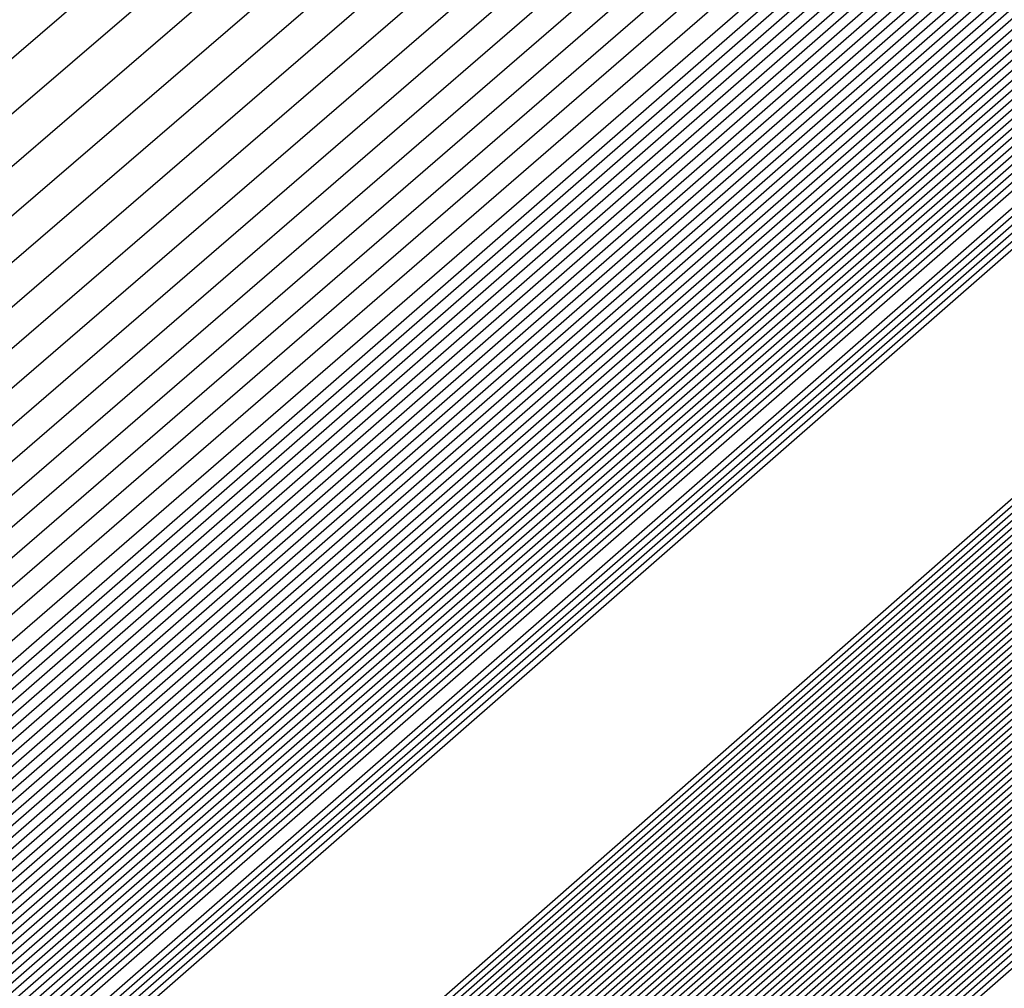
# Model space of a CAD drawing. Extents: x 3249832 to 3255657, y 13789405 to 13793316.
# Tile 894 of 1056: x 3253210.727 to 3253210.859, y 13791259.608 to 13791259.738. Entities that reach past the tile are written whole.
import ezdxf

# ---------------------------------------------------------------- set-up
doc = ezdxf.new("R2010")
doc.units = 0
doc.header["$LTSCALE"] = 100
doc.header["$MEASUREMENT"] = 0
for name, color, linetype in [('GRATIO_03231_CON', 1, 'CONTINUOUS'), ('GRATIO_0323_ICON', 1, 'CONTINUOUS'), ('TARGETS_EAST', 7, 'CONTINUOUS')]:
    doc.layers.add(name, color=color, linetype=linetype)

# ---------------------------------------------------------------- blocks, each defined once
blk = doc.blocks.new('Gratio_032316_contours')
at = {"layer": 'GRATIO_03231_CON', "color": 1, "linetype": 'Continuous', "flags": 128}
for points in [[(3253179.55027, 13791232.39503), (3253186.87441, 13791238.77001), (3253201.4775, 13791251.51898), (3253219.20823, 13791267.00714), (3253234.45763, 13791280.32933), (3253243.00028, 13791287.79153), (3253246.14511, 13791290.5444), (3253246.5846, 13791290.94974), (3253247.02187, 13791291.379), (3253250.20254, 13791294.24212), (3253258.88285, 13791301.95866), (3253274.44262, 13791315.73867), (3253292.7559, 13791331.95413), (3253308.32028, 13791345.76753)], [(3253180.16544, 13791232.93802), (3253187.28488, 13791239.13155), (3253201.72516, 13791251.73678), (3253219.33902, 13791267.12228), (3253234.51314, 13791280.37862), (3253243.01644, 13791287.80647), (3253246.14668, 13791290.54676), (3253246.58389, 13791290.95054), (3253247.01645, 13791291.37639), (3253250.16633, 13791294.21318), (3253258.7639, 13791301.85732), (3253274.17605, 13791315.50724), (3253292.31584, 13791331.56933), (3253307.73285, 13791345.25198)], [(3253180.78061, 13791233.481), (3253187.69534, 13791239.49309), (3253201.97282, 13791251.95458), (3253219.46981, 13791267.23741), (3253234.56866, 13791280.42791), (3253243.03259, 13791287.8214), (3253246.14825, 13791290.54912), (3253246.58317, 13791290.95133), (3253247.01103, 13791291.37378), (3253250.13013, 13791294.18424), (3253258.64495, 13791301.75599), (3253273.90947, 13791315.27582), (3253291.87577, 13791331.18453), (3253307.14542, 13791344.73643)], [(3253181.39578, 13791234.02399), (3253188.1058, 13791239.85463), (3253202.22048, 13791252.17237), (3253219.6006, 13791267.35254), (3253234.62418, 13791280.4772), (3253243.04874, 13791287.83633), (3253246.14982, 13791290.55149), (3253246.58246, 13791290.95213), (3253247.00561, 13791291.37117), (3253250.09393, 13791294.15529), (3253258.526, 13791301.65465), (3253273.6429, 13791315.0444), (3253291.4357, 13791330.79973), (3253306.55799, 13791344.22088)], [(3253182.62612, 13791235.10996), (3253188.92672, 13791240.5777), (3253202.71581, 13791252.60797), (3253219.86218, 13791267.58281), (3253234.73522, 13791280.57579), (3253243.08105, 13791287.8662), (3253246.15297, 13791290.55621), (3253246.58103, 13791290.95372), (3253246.99477, 13791291.36594), (3253250.02153, 13791294.09741), (3253258.2881, 13791301.45198), (3253273.10975, 13791314.58156), (3253290.55557, 13791330.03014), (3253305.38313, 13791343.18978)], [(3253183.24129, 13791235.65295), (3253189.33718, 13791240.93924), (3253202.96347, 13791252.82577), (3253219.99297, 13791267.69794), (3253234.79073, 13791280.62508), (3253243.0972, 13791287.88113), (3253246.15454, 13791290.55858), (3253246.58032, 13791290.95452), (3253246.98935, 13791291.36333), (3253249.98532, 13791294.06847), (3253258.16915, 13791301.35065), (3253272.84317, 13791314.35013), (3253290.11551, 13791329.64534), (3253304.7957, 13791342.67423)], [(3253189.74764, 13791241.30078), (3253203.21113, 13791253.04357), (3253220.12376, 13791267.81308), (3253234.84625, 13791280.67437), (3253243.11336, 13791287.89607), (3253246.15611, 13791290.56094), (3253246.57961, 13791290.95531), (3253246.98393, 13791291.36072), (3253249.94912, 13791294.03953), (3253258.05019, 13791301.24931), (3253272.5766, 13791314.11871), (3253289.67544, 13791329.26055), (3253304.20827, 13791342.15868)], [(3253190.1581, 13791241.66232), (3253203.45879, 13791253.26136), (3253220.25455, 13791267.92821), (3253234.90177, 13791280.72366), (3253243.12951, 13791287.911), (3253246.15768, 13791290.5633), (3253246.57889, 13791290.95611), (3253246.97851, 13791291.35811), (3253249.91292, 13791294.01058), (3253257.93124, 13791301.14798), (3253272.31002, 13791313.88729), (3253289.23538, 13791328.87575), (3253303.62084, 13791341.64313)], [(3253190.97902, 13791242.38539), (3253203.95411, 13791253.69696), (3253220.51613, 13791268.15847), (3253235.01281, 13791280.82224), (3253243.16182, 13791287.94087), (3253246.16082, 13791290.56803), (3253246.57747, 13791290.9577), (3253246.96767, 13791291.35288), (3253249.84051, 13791293.9527), (3253257.69334, 13791300.94531), (3253271.77687, 13791313.42445), (3253288.35525, 13791328.10615), (3253302.44598, 13791340.61203)], [(3253191.38948, 13791242.74693), (3253204.20177, 13791253.91476), (3253220.64692, 13791268.27361), (3253235.06832, 13791280.87154), (3253243.17797, 13791287.9558), (3253246.1624, 13791290.57039), (3253246.57675, 13791290.9585), (3253246.96225, 13791291.35027), (3253249.80431, 13791293.92376), (3253257.57439, 13791300.84397), (3253271.51029, 13791313.19303), (3253287.91518, 13791327.72135), (3253301.85855, 13791340.09648)], [(3253191.79994, 13791243.10847), (3253204.44943, 13791254.13256), (3253220.77772, 13791268.38874), (3253235.12384, 13791280.92083), (3253243.19412, 13791287.97073), (3253246.16397, 13791290.57276), (3253246.57604, 13791290.95929), (3253246.95683, 13791291.34766), (3253249.76811, 13791293.89481), (3253257.45544, 13791300.74264), (3253271.24372, 13791312.9616), (3253287.47511, 13791327.33655), (3253301.27112, 13791339.58093)], [(3253192.2104, 13791243.47001), (3253204.69709, 13791254.35035), (3253220.90851, 13791268.50387), (3253235.17936, 13791280.97012), (3253243.21028, 13791287.98567), (3253246.16554, 13791290.57512), (3253246.57533, 13791290.96009), (3253246.95142, 13791291.34505), (3253249.73191, 13791293.86587), (3253257.33649, 13791300.6413), (3253270.97714, 13791312.73018), (3253287.03505, 13791326.95176), (3253300.68369, 13791339.06538)], [(3253193.03132, 13791244.19308), (3253205.19242, 13791254.78595), (3253221.17009, 13791268.73414), (3253235.29039, 13791281.0687), (3253243.24258, 13791288.01553), (3253246.16868, 13791290.57985), (3253246.5739, 13791290.96168), (3253246.94058, 13791291.33982), (3253249.6595, 13791293.80799), (3253257.09858, 13791300.43863), (3253270.44399, 13791312.26734), (3253286.15492, 13791326.18216), (3253299.50883, 13791338.03428)], [(3253193.44178, 13791244.55462), (3253205.44008, 13791255.00375), (3253221.30088, 13791268.84927), (3253235.34591, 13791281.11799), (3253243.25874, 13791288.03047), (3253246.17025, 13791290.58221), (3253246.57319, 13791290.96248), (3253246.93516, 13791291.33721), (3253249.6233, 13791293.77904), (3253256.97963, 13791300.3373), (3253270.17741, 13791312.03592), (3253285.71485, 13791325.79737), (3253298.92139, 13791337.51873)], [(3253193.85224, 13791244.91616), (3253205.68774, 13791255.22155), (3253221.43167, 13791268.9644), (3253235.40143, 13791281.16728), (3253243.27489, 13791288.0454), (3253246.17182, 13791290.58457), (3253246.57247, 13791290.96327), (3253246.92974, 13791291.3346), (3253249.5871, 13791293.7501), (3253256.86068, 13791300.23596), (3253269.91084, 13791311.8045), (3253285.27479, 13791325.41257), (3253298.33396, 13791337.00318)], [(3253194.2627, 13791245.2777), (3253205.9354, 13791255.43934), (3253221.56246, 13791269.07954), (3253235.45695, 13791281.21658), (3253243.29104, 13791288.06033), (3253246.17339, 13791290.58694), (3253246.57176, 13791290.96407), (3253246.92432, 13791291.33198), (3253249.55089, 13791293.72116), (3253256.74173, 13791300.13463), (3253269.64426, 13791311.57307), (3253284.83472, 13791325.02777), (3253297.74653, 13791336.48763)], [(3253195.08362, 13791246.00077), (3253206.43072, 13791255.87494), (3253221.82404, 13791269.3098), (3253235.56798, 13791281.31516), (3253243.32335, 13791288.0902), (3253246.17654, 13791290.59166), (3253246.57033, 13791290.96566), (3253246.91348, 13791291.32676), (3253249.47849, 13791293.66327), (3253256.50383, 13791299.93196), (3253269.11111, 13791311.11023), (3253283.95459, 13791324.25817), (3253296.57167, 13791335.45653)], [(3253195.49408, 13791246.36231), (3253206.67838, 13791256.09274), (3253221.95483, 13791269.42494), (3253235.6235, 13791281.36445), (3253243.3395, 13791288.10513), (3253246.17811, 13791290.59402), (3253246.56962, 13791290.96646), (3253246.90806, 13791291.32415), (3253249.44229, 13791293.63433), (3253256.38488, 13791299.83062), (3253268.84454, 13791310.87881), (3253283.51452, 13791323.87338), (3253295.98424, 13791334.94098)], [(3253195.90454, 13791246.72385), (3253206.92604, 13791256.31054), (3253222.08562, 13791269.54007), (3253235.67902, 13791281.41374), (3253243.35566, 13791288.12007), (3253246.17968, 13791290.59639), (3253246.56891, 13791290.96725), (3253246.90264, 13791291.32154), (3253249.40609, 13791293.60539), (3253256.26593, 13791299.72929), (3253268.57796, 13791310.64739), (3253283.07446, 13791323.48858), (3253295.39681, 13791334.42543)], [(3253196.31501, 13791247.08539), (3253207.1737, 13791256.52833), (3253222.21641, 13791269.6552), (3253235.73454, 13791281.46303), (3253243.37181, 13791288.135), (3253246.18125, 13791290.59875), (3253246.56819, 13791290.96805), (3253246.89722, 13791291.31892), (3253249.36988, 13791293.57645), (3253256.14697, 13791299.62795), (3253268.31138, 13791310.41597), (3253282.63439, 13791323.10378), (3253294.80938, 13791333.90988)], [(3253197.13593, 13791247.80846), (3253207.66903, 13791256.96393), (3253222.47799, 13791269.88547), (3253235.84557, 13791281.56162), (3253243.40412, 13791288.16487), (3253246.18439, 13791290.60348), (3253246.56677, 13791290.96964), (3253246.88638, 13791291.3137), (3253249.29748, 13791293.51856), (3253255.90907, 13791299.42528), (3253267.77823, 13791309.95312), (3253281.75426, 13791322.33419), (3253293.63452, 13791332.87878)], [(3253197.54639, 13791248.17), (3253207.91669, 13791257.18173), (3253222.60878, 13791270.0006), (3253235.90109, 13791281.61091), (3253243.42027, 13791288.1798), (3253246.18596, 13791290.60584), (3253246.56605, 13791290.97044), (3253246.88096, 13791291.31109), (3253249.26128, 13791293.48962), (3253255.79012, 13791299.32395), (3253267.51166, 13791309.7217), (3253281.31419, 13791321.94939), (3253293.04709, 13791332.36323), (3253299.24948, 13791337.92415)], [(3253197.95685, 13791248.53154), (3253208.16435, 13791257.39953), (3253222.73957, 13791270.11573), (3253235.95661, 13791281.6602), (3253243.43643, 13791288.19473), (3253246.18754, 13791290.6082), (3253246.56534, 13791290.97123), (3253246.87554, 13791291.30847), (3253249.22507, 13791293.46068), (3253255.67117, 13791299.22261), (3253267.24508, 13791309.49028), (3253280.87413, 13791321.56459), (3253292.45966, 13791331.84768), (3253298.58416, 13791337.33876)], [(3253198.36731, 13791248.89308), (3253208.41201, 13791257.61732), (3253222.87037, 13791270.23087), (3253236.01213, 13791281.70949), (3253243.45258, 13791288.20967), (3253246.18911, 13791290.61057), (3253246.56463, 13791290.97203), (3253246.87012, 13791291.30586), (3253249.18887, 13791293.43173), (3253255.55222, 13791299.12128), (3253266.9785, 13791309.25886), (3253280.43407, 13791321.17979), (3253291.87223, 13791331.33213), (3253297.91884, 13791336.75338)], [(3253199.18823, 13791249.61615), (3253208.90733, 13791258.05292), (3253223.13195, 13791270.46113), (3253236.12316, 13791281.80807), (3253243.48489, 13791288.23953), (3253246.19225, 13791290.61529), (3253246.5632, 13791290.97362), (3253246.85928, 13791291.30064), (3253249.11647, 13791293.37385), (3253255.31432, 13791298.91861), (3253266.44535, 13791308.79601), (3253279.55394, 13791320.4102), (3253290.69737, 13791330.30103), (3253296.5882, 13791335.58261)], [(3253199.59869, 13791249.97769), (3253209.15499, 13791258.27072), (3253223.26274, 13791270.57626), (3253236.17868, 13791281.85736), (3253243.50104, 13791288.25447), (3253246.19382, 13791290.61766), (3253246.56249, 13791290.97442), (3253246.85386, 13791291.29803), (3253249.08026, 13791293.34491), (3253255.19536, 13791298.81727), (3253266.17878, 13791308.56459), (3253279.11387, 13791320.0254), (3253290.10994, 13791329.78548), (3253295.92288, 13791334.99723)], [(3253200.00915, 13791250.33923), (3253209.40265, 13791258.48852), (3253223.39353, 13791270.6914), (3253236.2342, 13791281.90666), (3253243.51719, 13791288.2694), (3253246.19539, 13791290.62002), (3253246.56177, 13791290.97521), (3253246.84844, 13791291.29541), (3253249.04406, 13791293.31596), (3253255.07641, 13791298.71594), (3253265.9122, 13791308.33317), (3253278.6738, 13791319.6406), (3253289.52251, 13791329.26993), (3253295.25756, 13791334.41184)], [(3253200.41961, 13791250.70077), (3253209.65031, 13791258.70631), (3253223.52432, 13791270.80653), (3253236.28972, 13791281.95595), (3253243.53335, 13791288.28434), (3253246.19696, 13791290.62238), (3253246.56106, 13791290.97601), (3253246.84302, 13791291.2928), (3253249.00786, 13791293.28702), (3253254.95746, 13791298.6146), (3253265.64563, 13791308.10175), (3253278.23374, 13791319.25581), (3253288.93508, 13791328.75438), (3253294.59224, 13791333.82646)], [(3253201.24053, 13791251.42384), (3253210.14563, 13791259.14191), (3253223.7859, 13791271.0368), (3253236.40075, 13791282.05453), (3253243.56565, 13791288.3142), (3253246.20011, 13791290.62711), (3253246.55963, 13791290.9776), (3253246.83219, 13791291.28758), (3253248.93546, 13791293.22914), (3253254.71956, 13791298.41193), (3253265.11248, 13791307.63891), (3253277.35361, 13791318.48621), (3253287.76022, 13791327.72328), (3253293.2616, 13791332.65569)], [(3253201.65099, 13791251.78538), (3253210.3933, 13791259.35971), (3253223.91669, 13791271.15193), (3253236.45627, 13791282.10382), (3253243.58181, 13791288.32914), (3253246.20168, 13791290.62947), (3253246.55892, 13791290.9784), (3253246.82677, 13791291.28496), (3253248.89925, 13791293.20019), (3253254.60061, 13791298.3106), (3253264.8459, 13791307.40749), (3253276.91354, 13791318.10141), (3253287.17279, 13791327.20773)], [(3253215.27891, 13791264.12388), (3253208.32754, 13791257.89481), (3253202.31158, 13791252.48555), (3253202.06145, 13791252.14692), (3253210.64096, 13791259.57751), (3253224.04748, 13791271.26706)], [(3253216.27123, 13791264.99994), (3253209.15191, 13791258.62312), (3253202.92675, 13791253.02854), (3253202.47191, 13791252.50846), (3253210.88862, 13791259.7953), (3253224.17827, 13791271.38219)], [(3253218.25586, 13791266.75207), (3253210.80067, 13791260.07975), (3253204.15709, 13791254.11451), (3253203.29283, 13791253.23153), (3253211.38394, 13791260.2309), (3253224.43985, 13791271.61246)], [(3253219.24818, 13791267.62813), (3253211.62504, 13791260.80806), (3253204.77226, 13791254.6575), (3253203.70329, 13791253.59307), (3253211.6316, 13791260.4487), (3253224.57064, 13791271.72759)], [(3253220.24049, 13791268.50419), (3253212.44942, 13791261.53637), (3253205.38743, 13791255.20049), (3253204.11375, 13791253.95461), (3253211.87926, 13791260.6665), (3253224.70143, 13791271.84272)], [(3253221.23281, 13791269.38026), (3253213.2738, 13791262.26468), (3253206.0026, 13791255.74348), (3253204.52421, 13791254.31615), (3253212.12692, 13791260.88429), (3253224.83222, 13791271.95786)], [(3253223.21744, 13791271.13238), (3253214.92255, 13791263.72131), (3253207.23294, 13791256.82945), (3253205.34514, 13791255.03922), (3253212.62225, 13791261.31989), (3253225.0938, 13791272.18812)], [(3253215.74693, 13791264.44962), (3253207.84811, 13791257.37244), (3253205.7556, 13791255.40076), (3253212.86991, 13791261.53769), (3253225.22459, 13791272.30326)], [(3253216.57131, 13791265.17793), (3253208.46329, 13791257.91542), (3253206.16606, 13791255.7623), (3253213.11757, 13791261.75549), (3253225.35538, 13791272.41839)], [(3253217.39568, 13791265.90624), (3253209.07846, 13791258.45841), (3253206.57652, 13791256.12384), (3253213.36523, 13791261.97329), (3253225.48617, 13791272.53352)], [(3253219.04444, 13791267.36287), (3253210.3088, 13791259.54439), (3253207.39744, 13791256.84691), (3253213.86055, 13791262.40888), (3253225.74775, 13791272.76379)], [(3253219.86882, 13791268.09118), (3253210.92397, 13791260.08737), (3253207.8079, 13791257.20845), (3253214.10821, 13791262.62668), (3253225.87854, 13791272.87892)], [(3253220.69319, 13791268.81949), (3253211.53914, 13791260.63036), (3253208.21836, 13791257.56999), (3253214.35587, 13791262.84448), (3253226.00933, 13791272.99405)], [(3253221.51757, 13791269.54781), (3253212.15431, 13791261.17335), (3253208.62882, 13791257.93153), (3253214.60353, 13791263.06227), (3253226.14013, 13791273.10919)]]:
    blk.add_lwpolyline(points, dxfattribs=at)
at = {"layer": 'GRATIO_03231_CON', "color": 5, "linetype": 'Continuous', "flags": 128}
for points in [[(3253178.31993, 13791231.30905), (3253186.05349, 13791238.04694), (3253200.98218, 13791251.08338), (3253218.94665, 13791266.77688), (3253234.34659, 13791280.23075), (3253242.96798, 13791287.76167), (3253246.14197, 13791290.53967), (3253246.58603, 13791290.94815), (3253247.02107, 13791291.37394), (3253250.18182, 13791294.2177), (3253258.80647, 13791301.88356), (3253274.26937, 13791315.56557), (3253292.48955, 13791331.61762), (3253308.02221, 13791345.18354)], [(3253177.70476, 13791230.76607), (3253185.64303, 13791237.6854), (3253200.73452, 13791250.86558), (3253218.81586, 13791266.66175), (3253234.29107, 13791280.18146), (3253242.95182, 13791287.74673), (3253246.1404, 13791290.53731), (3253246.58674, 13791290.94735), (3253247.01436, 13791291.36584), (3253250.12102, 13791294.16091), (3253258.59804, 13791301.69555), (3253273.79626, 13791315.14336), (3253291.70456, 13791330.92064), (3253306.97134, 13791344.25434)], [(3253177.08958, 13791230.22308), (3253185.23257, 13791237.32386), (3253200.48686, 13791250.64779), (3253218.68507, 13791266.54661), (3253234.23556, 13791280.13216), (3253242.93567, 13791287.7318), (3253246.13883, 13791290.53495), (3253246.58745, 13791290.94656), (3253247.00766, 13791291.35773), (3253250.06022, 13791294.10413), (3253258.38961, 13791301.50754), (3253273.32314, 13791314.72115), (3253290.91956, 13791330.22366), (3253305.92046, 13791343.32515)], [(3253176.47441, 13791229.68009), (3253184.82211, 13791236.96232), (3253200.23919, 13791250.42999), (3253218.55428, 13791266.43148), (3253234.18004, 13791280.08287), (3253242.91952, 13791287.71687), (3253246.13725, 13791290.53258), (3253246.58817, 13791290.94576), (3253247.00095, 13791291.34963), (3253249.99942, 13791294.04734), (3253258.18118, 13791301.31953), (3253272.85003, 13791314.29894), (3253290.13456, 13791329.52668), (3253304.86958, 13791342.39595)], [(3253175.24407, 13791228.59412), (3253184.00119, 13791236.23925), (3253199.74387, 13791249.99439), (3253218.2927, 13791266.20121), (3253234.069, 13791279.98429), (3253242.88721, 13791287.687), (3253246.13411, 13791290.52786), (3253246.58959, 13791290.94417), (3253246.98754, 13791291.33342), (3253249.87782, 13791293.93376), (3253257.76432, 13791300.94351), (3253271.9038, 13791313.45451), (3253288.56457, 13791328.13272), (3253302.76783, 13791340.53756)], [(3253196.57706, 13791247.03615), (3253203.47105, 13791253.1938), (3253218.75951, 13791266.60126), (3253234.06971, 13791279.98413), (3253242.88772, 13791287.68662), (3253246.13462, 13791290.52731), (3253246.59031, 13791290.94338), (3253246.98083, 13791291.32532), (3253249.81702, 13791293.87697), (3253257.55589, 13791300.7555), (3253271.43068, 13791313.0323), (3253287.77957, 13791327.43574), (3253301.71695, 13791339.60837)], [(3253196.71057, 13791247.15254), (3253203.58621, 13791253.29381), (3253218.83398, 13791266.66558), (3253234.10345, 13791280.01283), (3253242.89801, 13791287.6948), (3253246.13636, 13791290.52784), (3253246.59102, 13791290.94258), (3253246.97413, 13791291.31721), (3253249.75622, 13791293.82018), (3253257.34746, 13791300.56749), (3253270.95757, 13791312.61009), (3253286.99457, 13791326.73875), (3253300.66608, 13791338.67918)], [(3253196.84408, 13791247.26894), (3253203.70137, 13791253.39382), (3253218.90845, 13791266.7299), (3253234.13718, 13791280.04153), (3253242.9083, 13791287.70297), (3253246.13809, 13791290.52836), (3253246.59174, 13791290.94178), (3253246.96742, 13791291.30911), (3253249.69542, 13791293.76339), (3253257.13903, 13791300.37948), (3253270.48445, 13791312.18788), (3253286.20957, 13791326.04177), (3253299.6152, 13791337.74998)], [(3253197.11109, 13791247.50174), (3253203.93169, 13791253.59384), (3253219.0574, 13791266.85855), (3253234.20465, 13791280.09892), (3253242.92888, 13791287.71932), (3253246.14156, 13791290.52941), (3253246.59316, 13791290.94019), (3253246.95401, 13791291.2929), (3253249.57383, 13791293.64981), (3253256.72217, 13791300.00346), (3253269.53822, 13791311.34346), (3253284.63958, 13791324.64781), (3253297.51345, 13791335.89159)], [(3253197.2446, 13791247.61813), (3253204.04685, 13791253.69384), (3253219.13187, 13791266.92287), (3253234.23839, 13791280.12762), (3253242.93918, 13791287.72749), (3253246.1433, 13791290.52994), (3253246.59388, 13791290.9394), (3253246.9473, 13791291.28479), (3253249.51303, 13791293.59302), (3253256.51374, 13791299.81545), (3253269.06511, 13791310.92125), (3253283.85458, 13791323.95083), (3253296.46257, 13791334.9624)], [(3253197.37811, 13791247.73453), (3253204.16201, 13791253.79385), (3253219.20635, 13791266.98719), (3253234.27212, 13791280.15631), (3253242.94947, 13791287.73567), (3253246.14503, 13791290.53046), (3253246.59459, 13791290.9386), (3253246.9406, 13791291.27669), (3253249.45223, 13791293.53623), (3253256.30531, 13791299.62744), (3253268.59199, 13791310.49904), (3253283.06958, 13791323.25385), (3253295.41169, 13791334.0332)], [(3253197.51162, 13791247.85093), (3253204.27717, 13791253.89386), (3253219.28082, 13791267.05151), (3253234.30586, 13791280.18501), (3253242.95976, 13791287.74384), (3253246.14676, 13791290.53099), (3253246.5953, 13791290.9378), (3253246.93389, 13791291.26859), (3253249.39143, 13791293.47944), (3253256.09688, 13791299.43942), (3253268.11888, 13791310.07683), (3253282.28459, 13791322.55687), (3253294.36082, 13791333.10401)], [(3253197.77863, 13791248.08372), (3253204.50749, 13791254.09388), (3253219.42977, 13791267.18016), (3253234.37333, 13791280.2424), (3253242.98034, 13791287.76019), (3253246.15023, 13791290.53204), (3253246.59673, 13791290.93621), (3253246.92048, 13791291.25238), (3253249.26983, 13791293.36586), (3253255.68002, 13791299.0634), (3253267.17265, 13791309.2324), (3253280.71459, 13791321.16291), (3253292.25906, 13791331.24562), (3253298.86322, 13791336.86351)], [(3253197.91214, 13791248.20012), (3253204.62265, 13791254.19388), (3253219.50424, 13791267.24448), (3253234.40706, 13791280.2711), (3253242.99064, 13791287.76837), (3253246.15197, 13791290.53257), (3253246.59744, 13791290.93542), (3253246.91378, 13791291.24427), (3253249.20903, 13791293.30907), (3253255.47159, 13791298.87539), (3253266.69953, 13791308.81019), (3253279.9296, 13791320.46593), (3253291.20819, 13791330.31643), (3253297.66843, 13791335.81202)], [(3253198.04565, 13791248.31651), (3253204.73781, 13791254.29389), (3253219.57872, 13791267.3088), (3253234.4408, 13791280.2998), (3253243.00093, 13791287.77654), (3253246.1537, 13791290.53309), (3253246.59816, 13791290.93462), (3253246.90707, 13791291.23617), (3253249.14823, 13791293.25228), (3253255.26316, 13791298.68738), (3253266.22642, 13791308.38798), (3253279.1446, 13791319.76895), (3253290.15731, 13791329.38723), (3253296.47364, 13791334.76054)], [(3253198.17916, 13791248.43291), (3253204.85297, 13791254.3939), (3253219.65319, 13791267.37312), (3253234.47453, 13791280.32849), (3253243.01122, 13791287.78471), (3253246.15544, 13791290.53362), (3253246.59887, 13791290.93382), (3253246.90036, 13791291.22806), (3253249.08743, 13791293.19549), (3253255.05473, 13791298.49937), (3253265.7533, 13791307.96577), (3253278.3596, 13791319.07197), (3253289.10643, 13791328.45804), (3253295.27885, 13791333.70905)], [(3253198.44617, 13791248.6657), (3253205.08329, 13791254.59392), (3253219.80214, 13791267.50177), (3253234.542, 13791280.38589), (3253243.0318, 13791287.80106), (3253246.15891, 13791290.53467), (3253246.6003, 13791290.93223), (3253246.88695, 13791291.21186), (3253248.96583, 13791293.08191), (3253254.63787, 13791298.12335), (3253264.80707, 13791307.12135), (3253276.7896, 13791317.678), (3253287.00468, 13791326.59965), (3253292.88927, 13791331.60608), (3253295.95133, 13791334.07094)], [(3253198.57968, 13791248.7821), (3253205.19845, 13791254.69392), (3253219.87661, 13791267.56609), (3253234.57574, 13791280.41459), (3253243.04209, 13791287.80924), (3253246.16064, 13791290.53519), (3253246.60101, 13791290.93144), (3253246.88025, 13791291.20375), (3253248.90503, 13791293.02512), (3253254.42944, 13791297.93534), (3253264.33396, 13791306.69914), (3253276.00461, 13791316.98102), (3253285.9538, 13791325.67045), (3253291.69448, 13791330.55459), (3253294.7416, 13791333.01142)], [(3253198.71319, 13791248.8985), (3253205.31361, 13791254.79393), (3253219.95108, 13791267.63041), (3253234.60947, 13791280.44328), (3253243.05239, 13791287.81741), (3253246.16237, 13791290.53572), (3253246.60172, 13791290.93064), (3253246.87354, 13791291.19565), (3253248.84423, 13791292.96834), (3253254.22101, 13791297.74733), (3253263.86084, 13791306.27693), (3253275.21961, 13791316.28404), (3253284.90293, 13791324.74126), (3253290.49969, 13791329.50311), (3253293.53187, 13791331.9519)], [(3253198.8467, 13791249.0149), (3253205.42877, 13791254.89394), (3253220.02556, 13791267.69473), (3253234.64321, 13791280.47198), (3253243.06268, 13791287.82558), (3253246.16411, 13791290.53624), (3253246.60244, 13791290.92984), (3253246.86684, 13791291.18754), (3253248.78343, 13791292.91155), (3253254.01258, 13791297.55932), (3253263.38773, 13791305.85472), (3253274.43461, 13791315.58706), (3253283.85205, 13791323.81207), (3253289.3049, 13791328.45162), (3253292.32214, 13791330.89237), (3253295.39879, 13791333.38715)], [(3253199.11371, 13791249.24769), (3253205.65909, 13791255.09396), (3253220.17451, 13791267.82338), (3253234.71068, 13791280.52937), (3253243.08326, 13791287.84193), (3253246.16758, 13791290.53729), (3253246.60386, 13791290.92825), (3253246.85342, 13791291.17133), (3253248.66183, 13791292.79797), (3253253.59572, 13791297.1833), (3253262.4415, 13791305.01029), (3253272.86462, 13791314.1931), (3253281.7503, 13791321.95368), (3253286.91532, 13791326.34865), (3253289.90268, 13791328.77333), (3253293.18693, 13791331.45768)], [(3253199.24722, 13791249.36409), (3253205.77425, 13791255.19397), (3253220.24898, 13791267.8877), (3253234.74441, 13791280.55807), (3253243.09355, 13791287.85011), (3253246.16931, 13791290.53782), (3253246.60458, 13791290.92746), (3253246.84672, 13791291.16323), (3253248.60103, 13791292.74118), (3253253.38729, 13791296.99529), (3253261.96839, 13791304.58808), (3253272.07962, 13791313.49612), (3253280.69942, 13791321.02448), (3253285.72053, 13791325.29717), (3253288.69295, 13791327.71381), (3253292.081, 13791330.49295), (3253297.61917, 13791335.1971)], [(3253199.38073, 13791249.48048), (3253205.88941, 13791255.29397), (3253220.32345, 13791267.95202), (3253234.77815, 13791280.58677), (3253243.10385, 13791287.85828), (3253246.17105, 13791290.53834), (3253246.60529, 13791290.92666), (3253246.84001, 13791291.15513), (3253248.54023, 13791292.68439), (3253253.17886, 13791296.80728), (3253261.49527, 13791304.16587), (3253271.29462, 13791312.79914), (3253279.64854, 13791320.09529), (3253284.52574, 13791324.24568), (3253287.48322, 13791326.65429), (3253290.97507, 13791329.52822), (3253296.71525, 13791334.41022)], [(3253199.51424, 13791249.59688), (3253206.00457, 13791255.39398), (3253220.39793, 13791268.01634), (3253234.81188, 13791280.61546), (3253243.11414, 13791287.86646), (3253246.17278, 13791290.53887), (3253246.606, 13791290.92586), (3253246.83331, 13791291.14702), (3253248.47943, 13791292.6276), (3253252.97044, 13791296.61927), (3253261.02215, 13791303.74366), (3253270.50962, 13791312.10216), (3253278.59767, 13791319.16609), (3253283.33095, 13791323.1942), (3253286.27349, 13791325.59476), (3253289.86914, 13791328.56348), (3253295.81132, 13791333.62334)], [(3253199.78125, 13791249.82967), (3253206.23489, 13791255.594), (3253220.54687, 13791268.14499), (3253234.87935, 13791280.67286), (3253243.13472, 13791287.8828), (3253246.17625, 13791290.53992), (3253246.60743, 13791290.92427), (3253246.8199, 13791291.13081), (3253248.35784, 13791292.51402), (3253252.55358, 13791296.24325), (3253260.07593, 13791302.89924), (3253268.93963, 13791310.70819), (3253276.49591, 13791317.3077), (3253280.94137, 13791321.09123), (3253283.85403, 13791323.47572), (3253287.65728, 13791326.63402), (3253294.00347, 13791332.04958)], [(3253199.91476, 13791249.94607), (3253206.35005, 13791255.69401), (3253220.62135, 13791268.20931), (3253234.91309, 13791280.70156), (3253243.14501, 13791287.89098), (3253246.17798, 13791290.54045), (3253246.60814, 13791290.92348), (3253246.81319, 13791291.12271), (3253248.29704, 13791292.45723), (3253252.34515, 13791296.05524), (3253259.60281, 13791302.47703), (3253268.15463, 13791310.01121), (3253275.44504, 13791316.37851), (3253279.74658, 13791320.03974), (3253282.6443, 13791322.4162), (3253286.55135, 13791325.66929), (3253293.09954, 13791331.2627), (3253300.79521, 13791337.86923)], [(3253200.04827, 13791250.06247), (3253206.46521, 13791255.79401), (3253220.69582, 13791268.27363), (3253234.94682, 13791280.73025), (3253243.15531, 13791287.89915), (3253246.17972, 13791290.54097), (3253246.60886, 13791290.92268), (3253246.80649, 13791291.1146), (3253248.23624, 13791292.40044), (3253252.13672, 13791295.86723), (3253259.1297, 13791302.05482), (3253267.36963, 13791309.31423), (3253274.39416, 13791315.44932), (3253278.55179, 13791318.98826), (3253281.43456, 13791321.35667), (3253285.44542, 13791324.70455), (3253292.19561, 13791330.47582), (3253300.12972, 13791337.29016)], [(3253200.18178, 13791250.17887), (3253206.58037, 13791255.89402), (3253220.77029, 13791268.33795), (3253234.98056, 13791280.75895), (3253243.1656, 13791287.90733), (3253246.18145, 13791290.5415), (3253246.60957, 13791290.92188), (3253246.79978, 13791291.1065), (3253248.17544, 13791292.34365), (3253251.92829, 13791295.67922), (3253258.65658, 13791301.63261), (3253266.58464, 13791308.61725), (3253273.34328, 13791314.52012), (3253277.357, 13791317.93677), (3253280.22483, 13791320.29715), (3253284.33949, 13791323.73982), (3253291.29169, 13791329.68894), (3253299.46423, 13791336.71108)], [(3253200.44879, 13791250.41166), (3253206.81069, 13791256.09404), (3253220.91924, 13791268.4666), (3253235.04803, 13791280.81634), (3253243.18618, 13791287.92368), (3253246.18492, 13791290.54255), (3253246.611, 13791290.92029), (3253246.78637, 13791291.09029), (3253248.05384, 13791292.23007), (3253251.51143, 13791295.3032), (3253257.71035, 13791300.78818), (3253265.01464, 13791307.22329), (3253271.24153, 13791312.66173), (3253274.96742, 13791315.8338), (3253277.80537, 13791318.17811), (3253282.12763, 13791321.81036), (3253289.48383, 13791328.11518), (3253298.13324, 13791335.55292)], [(3253200.5823, 13791250.52806), (3253206.92586, 13791256.19405), (3253220.99372, 13791268.53092), (3253235.08176, 13791280.84504), (3253243.19647, 13791287.93185), (3253246.18666, 13791290.54307), (3253246.61171, 13791290.9195), (3253246.77966, 13791291.08219), (3253247.99304, 13791292.17328), (3253251.303, 13791295.11519), (3253257.23724, 13791300.36597), (3253264.22964, 13791306.52631), (3253270.19065, 13791311.73254), (3253273.77263, 13791314.78231), (3253276.59564, 13791317.11859), (3253281.0217, 13791320.84562), (3253288.57991, 13791327.3283), (3253297.46775, 13791334.97385)], [(3253200.71581, 13791250.64445), (3253207.04102, 13791256.29406), (3253221.06819, 13791268.59524), (3253235.1155, 13791280.87374), (3253243.20676, 13791287.94002), (3253246.18839, 13791290.5436), (3253246.61242, 13791290.9187), (3253246.77296, 13791291.07408), (3253247.93224, 13791292.11649), (3253251.09457, 13791294.92718), (3253256.76412, 13791299.94376), (3253263.44465, 13791305.82933), (3253269.13978, 13791310.80334), (3253272.57784, 13791313.73083), (3253275.38591, 13791316.05906), (3253279.91577, 13791319.88089), (3253287.67598, 13791326.54142), (3253296.80226, 13791334.39477)], [(3253200.84932, 13791250.76085), (3253207.15618, 13791256.39406), (3253221.14266, 13791268.65956), (3253235.14923, 13791280.90243), (3253243.21706, 13791287.9482), (3253246.19012, 13791290.54412), (3253246.61314, 13791290.9179), (3253246.76625, 13791291.06598), (3253247.87144, 13791292.0597), (3253250.88614, 13791294.73917), (3253256.29101, 13791299.52155), (3253262.65965, 13791305.13235), (3253268.0889, 13791309.87415), (3253271.38305, 13791312.67934), (3253274.17618, 13791314.99954), (3253278.80984, 13791318.91616), (3253286.77206, 13791325.75454), (3253296.13677, 13791333.81569)], [(3253201.11633, 13791250.99365), (3253207.3865, 13791256.59408), (3253221.29161, 13791268.78821), (3253235.2167, 13791280.95983), (3253243.23764, 13791287.96455), (3253246.19359, 13791290.54517), (3253246.61456, 13791290.91631), (3253246.75284, 13791291.04977), (3253247.74984, 13791291.94612), (3253250.46928, 13791294.36315), (3253255.34478, 13791298.67713), (3253261.08965, 13791303.73839), (3253265.98715, 13791308.01576), (3253268.99347, 13791310.57637), (3253271.75672, 13791312.8805), (3253276.59798, 13791316.9867), (3253284.9642, 13791324.18078), (3253294.80578, 13791332.65754)], [(3253201.24984, 13791251.11004), (3253207.50166, 13791256.69409), (3253221.36608, 13791268.85253), (3253235.25044, 13791280.98852), (3253243.24793, 13791287.97272), (3253246.19533, 13791290.5457), (3253246.61528, 13791290.91552), (3253246.74613, 13791291.04167), (3253247.68904, 13791291.88933), (3253250.26085, 13791294.17514), (3253254.87166, 13791298.25492), (3253260.30466, 13791303.04141), (3253264.93627, 13791307.08657), (3253267.79868, 13791309.52489), (3253270.54699, 13791311.82097), (3253275.49205, 13791316.02196), (3253284.06028, 13791323.3939), (3253294.14029, 13791332.07846)], [(3253201.38335, 13791251.22644), (3253207.61682, 13791256.7941), (3253221.44056, 13791268.91685), (3253235.28417, 13791281.01722), (3253243.25822, 13791287.9809), (3253246.19706, 13791290.54622), (3253246.61599, 13791290.91472), (3253246.73943, 13791291.03356), (3253247.62824, 13791291.83254), (3253250.05242, 13791293.98713), (3253254.39855, 13791297.83271), (3253259.51966, 13791302.34443), (3253263.88539, 13791306.15737), (3253266.60389, 13791308.4734), (3253269.33726, 13791310.76145), (3253274.38613, 13791315.05723), (3253283.15635, 13791322.60702), (3253293.4748, 13791331.49938)], [(3253201.51686, 13791251.34284), (3253207.73198, 13791256.8941), (3253221.51503, 13791268.98117), (3253235.31791, 13791281.04592), (3253243.26852, 13791287.98907), (3253246.1988, 13791290.54675), (3253246.6167, 13791290.91393), (3253246.73272, 13791291.02546), (3253247.56744, 13791291.77576), (3253249.84399, 13791293.79912), (3253253.92543, 13791297.41049), (3253258.73466, 13791301.64744), (3253262.83452, 13791305.22818), (3253265.4091, 13791307.42192), (3253268.12753, 13791309.70193), (3253273.2802, 13791314.0925), (3253282.25242, 13791321.82014), (3253292.80931, 13791330.9203), (3253301.81088, 13791338.63068)], [(3253201.78387, 13791251.57563), (3253207.9623, 13791257.09412), (3253221.66398, 13791269.10982), (3253235.38538, 13791281.10331), (3253243.2891, 13791288.00542), (3253246.20227, 13791290.5478), (3253246.61813, 13791290.91233), (3253246.71931, 13791291.00925), (3253247.44584, 13791291.66218), (3253249.42713, 13791293.4231), (3253252.9792, 13791296.56607), (3253257.16467, 13791300.25348), (3253260.73276, 13791303.36979), (3253263.01952, 13791305.31895), (3253265.70807, 13791307.58288), (3253271.06834, 13791312.16303), (3253280.44457, 13791320.24638), (3253291.47832, 13791329.76215), (3253300.88547, 13791337.82513)], [(3253201.91738, 13791251.69203), (3253208.07746, 13791257.19413), (3253221.73845, 13791269.17414), (3253235.41911, 13791281.13201), (3253243.29939, 13791288.01359), (3253246.204, 13791290.54832), (3253246.61884, 13791290.91154), (3253246.71261, 13791291.00114), (3253247.38504, 13791291.60539), (3253249.2187, 13791293.23509), (3253252.50609, 13791296.14386), (3253256.37967, 13791299.5565), (3253259.68189, 13791302.44059), (3253261.82473, 13791304.26746), (3253264.49834, 13791306.52336), (3253269.96241, 13791311.1983), (3253279.54064, 13791319.4595), (3253290.81283, 13791329.18307), (3253300.42277, 13791337.42236)], [(3253202.05089, 13791251.80842), (3253208.19262, 13791257.29414), (3253221.81293, 13791269.23846), (3253235.45285, 13791281.16071), (3253243.30968, 13791288.02177), (3253246.20573, 13791290.54885), (3253246.61956, 13791290.91074), (3253246.7059, 13791290.99304), (3253247.32424, 13791291.5486), (3253249.01027, 13791293.04708), (3253252.03297, 13791295.72165), (3253255.59467, 13791298.85952), (3253258.63101, 13791301.5114), (3253260.62994, 13791303.21597), (3253263.28861, 13791305.46384), (3253268.85648, 13791310.23357), (3253278.63672, 13791318.67262), (3253290.14734, 13791328.60399), (3253299.96006, 13791337.01958)], [(3253222.18973, 13791268.9562), (3253208.47101, 13791257.20698), (3253202.18439, 13791251.92482), (3253202.18439, 13791251.92482), (3253208.30778, 13791257.39414), (3253221.8874, 13791269.30278)], [(3253222.33685, 13791269.08692), (3253208.70035, 13791257.40813), (3253202.45141, 13791252.15761), (3253202.45141, 13791252.15761), (3253208.5381, 13791257.59416), (3253222.03635, 13791269.43142)], [(3253222.41042, 13791269.15229), (3253208.81502, 13791257.50869), (3253202.58492, 13791252.27401), (3253202.58492, 13791252.27401), (3253208.65326, 13791257.69417), (3253222.11082, 13791269.49575)], [(3253222.48398, 13791269.21765), (3253208.92969, 13791257.60926), (3253202.71843, 13791252.39041), (3253202.71843, 13791252.39041), (3253208.76842, 13791257.79418), (3253222.18529, 13791269.56007)], [(3253222.55754, 13791269.28301), (3253209.04436, 13791257.70983), (3253202.85194, 13791252.50681), (3253202.85193, 13791252.50681), (3253208.88358, 13791257.89419), (3253222.25977, 13791269.62439)], [(3253222.70467, 13791269.41374), (3253209.2737, 13791257.91097), (3253203.11895, 13791252.7396), (3253203.11895, 13791252.7396), (3253209.1139, 13791258.0942), (3253222.40871, 13791269.75304)], [(3253222.77823, 13791269.4791), (3253209.38837, 13791258.01154), (3253203.25246, 13791252.856), (3253203.25246, 13791252.856), (3253209.22906, 13791258.19421), (3253222.48319, 13791269.81736)], [(3253222.8518, 13791269.54447), (3253209.50304, 13791258.11211), (3253203.38597, 13791252.97239), (3253203.38597, 13791252.97239), (3253209.34422, 13791258.29422), (3253222.55766, 13791269.88168)], [(3253222.92536, 13791269.60983), (3253209.61771, 13791258.21268), (3253203.51947, 13791253.08879), (3253203.51947, 13791253.08879), (3253209.45938, 13791258.39423), (3253222.63214, 13791269.946)], [(3253294.55593, 13791331.78482), (3253282.65133, 13791321.30274), (3253268.6032, 13791309.01445), (3253256.6338, 13791298.60027), (3253249.91373, 13791292.81609), (3253247.40711, 13791290.71997), (3253247.02638, 13791290.44557), (3253246.62867, 13791290.09727), (3253243.8498, 13791287.66252), (3253236.27025, 13791281.09954), (3253223.07249, 13791269.74056), (3253209.84706, 13791258.41382), (3253203.78649, 13791253.32159), (3253203.78649, 13791253.32159), (3253209.68971, 13791258.59423), (3253222.78114, 13791270.07458), (3253235.89161, 13791281.53353), (3253243.79641, 13791288.43297), (3253249.04881, 13791292.99861), (3253256.14655, 13791299.14707), (3253268.13516, 13791309.52901), (3253282.25127, 13791321.73092), (3253294.2793, 13791332.07331)], [(3253294.30341, 13791331.56698), (3253282.46184, 13791321.1404), (3253268.48808, 13791308.91717), (3253256.58203, 13791298.55815), (3253249.89752, 13791292.80461), (3253247.40414, 13791290.71961), (3253247.02543, 13791290.44664), (3253246.629, 13791290.09938), (3253243.85878, 13791287.67218), (3253236.30279, 13791281.1296), (3253223.14605, 13791269.80592), (3253209.96173, 13791258.51439), (3253203.92, 13791253.43798), (3253203.92, 13791253.43798), (3253209.80487, 13791258.69424), (3253222.85565, 13791270.13885), (3253235.92547, 13791281.56208), (3253243.80512, 13791288.43921), (3253249.03601, 13791292.98573), (3253256.09723, 13791299.1022), (3253268.02248, 13791309.42905), (3253282.06389, 13791321.56632), (3253294.02824, 13791331.85395)], [(3253294.05089, 13791331.34915), (3253282.27235, 13791320.97806), (3253268.37296, 13791308.8199), (3253256.53026, 13791298.51602), (3253249.8813, 13791292.79314), (3253247.40117, 13791290.71925), (3253247.02448, 13791290.44772), (3253246.62933, 13791290.10149), (3253243.86776, 13791287.68184), (3253236.33533, 13791281.15966), (3253223.21961, 13791269.87129), (3253210.0764, 13791258.61496), (3253204.05351, 13791253.55438), (3253204.05351, 13791253.55438), (3253209.92004, 13791258.79424), (3253222.93017, 13791270.20313), (3253235.95934, 13791281.59062), (3253243.81382, 13791288.44544), (3253249.02321, 13791292.97286), (3253256.04791, 13791299.05733), (3253267.90979, 13791309.32909), (3253281.87651, 13791321.40172), (3253293.77719, 13791331.63458)], [(3253293.79837, 13791331.13131), (3253282.08285, 13791320.81572), (3253268.25784, 13791308.72262), (3253256.47849, 13791298.4739), (3253249.86508, 13791292.78166), (3253247.39821, 13791290.71889), (3253247.02354, 13791290.4488), (3253246.62966, 13791290.1036), (3253243.87675, 13791287.6915), (3253236.36787, 13791281.18972), (3253223.29318, 13791269.93665), (3253210.19107, 13791258.71553), (3253204.18702, 13791253.67078), (3253204.18701, 13791253.67078), (3253210.0352, 13791258.89424), (3253223.00468, 13791270.26741), (3253235.9932, 13791281.61917), (3253243.82253, 13791288.45167), (3253249.01041, 13791292.95999), (3253255.9986, 13791299.01245), (3253267.79711, 13791309.22914), (3253281.68913, 13791321.23712), (3253293.52613, 13791331.41522)], [(3253281.70387, 13791320.49104), (3253268.02759, 13791308.52807), (3253256.37495, 13791298.38965), (3253249.83265, 13791292.75871), (3253247.39227, 13791290.71816), (3253247.02165, 13791290.45095), (3253246.63032, 13791290.10782), (3253243.89471, 13791287.71083), (3253236.43295, 13791281.24983), (3253223.4403, 13791270.06738), (3253210.42041, 13791258.91666), (3253204.45403, 13791253.90357), (3253204.45403, 13791253.90357), (3253210.2655, 13791259.09429), (3253223.15342, 13791270.39627), (3253236.05998, 13791281.67732), (3253243.49467, 13791288.16911), (3253246.23629, 13791290.55891), (3253246.63094, 13791290.89792), (3253246.97688, 13791291.19282), (3253249.38096, 13791293.27243), (3253255.90221, 13791298.92109), (3253267.57241, 13791309.02875), (3253281.31446, 13791320.90786)], [(3253281.51437, 13791320.3287), (3253267.91246, 13791308.4308), (3253256.32319, 13791298.34753), (3253249.81643, 13791292.74723), (3253247.38931, 13791290.7178), (3253247.0207, 13791290.45203), (3253246.63065, 13791290.10993), (3253243.90369, 13791287.72049), (3253236.4655, 13791281.27989), (3253223.51387, 13791270.13274), (3253210.53508, 13791259.01723), (3253204.58754, 13791254.01997), (3253204.58754, 13791254.01997), (3253210.38066, 13791259.1943), (3253223.22789, 13791270.4606), (3253236.0937, 13791281.70603), (3253243.50493, 13791288.17732), (3253246.23793, 13791290.55953), (3253246.63143, 13791290.89735), (3253246.97568, 13791291.19044), (3253249.36691, 13791293.25849), (3253255.85289, 13791298.87622), (3253267.45972, 13791308.92879), (3253281.12708, 13791320.74326)], [(3253281.32488, 13791320.16636), (3253267.79734, 13791308.33352), (3253256.27142, 13791298.30541), (3253249.80022, 13791292.73576), (3253247.38634, 13791290.71744), (3253247.01976, 13791290.4531), (3253246.63098, 13791290.11204), (3253243.91267, 13791287.73015), (3253236.49804, 13791281.30995), (3253223.58743, 13791270.1981), (3253210.64975, 13791259.1178), (3253204.72105, 13791254.13636), (3253204.72105, 13791254.13637), (3253210.49582, 13791259.2943), (3253223.30236, 13791270.52492), (3253236.12742, 13791281.73474), (3253243.51518, 13791288.18552), (3253246.23956, 13791290.56015), (3253246.63193, 13791290.89678), (3253246.97448, 13791291.18805), (3253249.35287, 13791293.24455), (3253255.80356, 13791298.83135), (3253267.34704, 13791308.82884), (3253280.9397, 13791320.57865)], [(3253281.13539, 13791320.00402), (3253267.68222, 13791308.23625), (3253256.21965, 13791298.26328), (3253249.784, 13791292.72428), (3253247.38337, 13791290.71708), (3253247.01881, 13791290.45418), (3253246.63131, 13791290.11416), (3253243.92165, 13791287.73981), (3253236.53058, 13791281.34001), (3253223.66099, 13791270.26347), (3253210.76442, 13791259.21837), (3253204.85455, 13791254.25276), (3253204.85455, 13791254.25276), (3253210.61098, 13791259.39431), (3253223.37683, 13791270.58925), (3253236.16114, 13791281.76345), (3253243.52543, 13791288.19373), (3253246.2412, 13791290.56077), (3253246.63242, 13791290.89621), (3253246.97329, 13791291.18567), (3253249.33882, 13791293.23061), (3253255.75424, 13791298.78648), (3253267.23435, 13791308.72888), (3253280.75231, 13791320.41405)], [(3253267.45197, 13791308.0417), (3253256.11611, 13791298.17904), (3253249.75157, 13791292.70133), (3253247.37744, 13791290.71635), (3253247.01692, 13791290.45633), (3253246.63197, 13791290.11838), (3253243.93961, 13791287.75913), (3253236.59567, 13791281.40012), (3253223.80812, 13791270.3942), (3253210.99376, 13791259.41951), (3253205.12157, 13791254.48556), (3253205.12157, 13791254.48556), (3253210.84129, 13791259.59433), (3253223.52577, 13791270.7179), (3253236.22858, 13791281.82086), (3253243.54593, 13791288.21014), (3253246.24446, 13791290.562), (3253246.6334, 13791290.89508), (3253246.97089, 13791291.1809), (3253249.31072, 13791293.20273), (3253255.65559, 13791298.69674), (3253267.00898, 13791308.52897)]]:
    blk.add_lwpolyline(points, dxfattribs=at)
at = {"layer": 'GRATIO_0323_ICON', "color": 7, "linetype": 'Continuous', "flags": 128}
for points in [[(3253175.85924, 13791229.13711), (3253184.41165, 13791236.60078), (3253199.99153, 13791250.21219), (3253218.42349, 13791266.31635), (3253234.12452, 13791280.03358), (3253242.90336, 13791287.70193), (3253246.13568, 13791290.53022), (3253246.58888, 13791290.94497), (3253246.99424, 13791291.34152), (3253249.93862, 13791293.99055), (3253257.97275, 13791301.13152), (3253272.37691, 13791313.87673), (3253289.34956, 13791328.8297), (3253303.81871, 13791341.46676)], [(3253182.01095, 13791234.56698), (3253188.51626, 13791240.21616), (3253202.46814, 13791252.39017), (3253219.73139, 13791267.46768), (3253234.6797, 13791280.5265), (3253243.0649, 13791287.85127), (3253246.1514, 13791290.55385), (3253246.58175, 13791290.95293), (3253247.00019, 13791291.36856), (3253250.05773, 13791294.12635), (3253258.40705, 13791301.55332), (3253273.37632, 13791314.81298), (3253290.99564, 13791330.41494), (3253305.97056, 13791343.70533)], [(3253196.97758, 13791247.38534), (3253203.81653, 13791253.49383), (3253218.98293, 13791266.79423), (3253234.17092, 13791280.07022), (3253242.91859, 13791287.71115), (3253246.13983, 13791290.52889), (3253246.59245, 13791290.94099), (3253246.96072, 13791291.301), (3253249.63462, 13791293.7066), (3253256.9306, 13791300.19147), (3253270.01134, 13791311.76567), (3253285.42458, 13791325.34479), (3253298.56432, 13791336.82079)], [(3253197.64512, 13791247.96732), (3253204.39233, 13791253.99387), (3253219.3553, 13791267.11584), (3253234.33959, 13791280.21371), (3253242.97005, 13791287.75202), (3253246.1485, 13791290.53152), (3253246.59602, 13791290.93701), (3253246.92719, 13791291.26048), (3253249.33063, 13791293.42265), (3253255.88845, 13791299.25141), (3253267.64576, 13791309.65462), (3253281.49959, 13791321.85989), (3253293.30994, 13791332.17482)], [(3253198.31266, 13791248.54931), (3253204.96813, 13791254.49391), (3253219.72766, 13791267.43745), (3253234.50827, 13791280.35719), (3253243.02151, 13791287.79289), (3253246.15717, 13791290.53414), (3253246.59958, 13791290.93303), (3253246.89366, 13791291.21996), (3253249.02663, 13791293.1387), (3253254.8463, 13791298.31136), (3253265.28019, 13791307.54356), (3253277.5746, 13791318.37498), (3253288.05556, 13791327.52884), (3253294.08406, 13791332.65756)], [(3253190.56856, 13791242.02386), (3253203.70645, 13791253.47916), (3253220.38534, 13791268.04334), (3253234.95729, 13791280.77295), (3253243.14566, 13791287.92593), (3253246.15925, 13791290.56567), (3253246.57818, 13791290.95691), (3253246.97309, 13791291.35549), (3253249.87672, 13791293.98164), (3253257.81229, 13791301.04664), (3253272.04344, 13791313.65587), (3253288.79531, 13791328.49095), (3253303.03341, 13791341.12758)], [(3253198.9802, 13791249.13129), (3253205.54393, 13791254.99395), (3253220.10003, 13791267.75905), (3253234.67694, 13791280.50068), (3253243.07297, 13791287.83376), (3253246.16584, 13791290.53677), (3253246.60315, 13791290.92905), (3253246.86013, 13791291.17944), (3253248.72263, 13791292.85476), (3253253.80415, 13791297.37131), (3253262.91461, 13791305.43251), (3253273.64961, 13791314.89008), (3253282.80117, 13791322.88287), (3253288.11011, 13791327.40014), (3253291.11241, 13791329.83285), (3253294.29286, 13791332.42241)], [(3253199.64774, 13791249.71328), (3253206.11974, 13791255.49399), (3253220.4724, 13791268.08067), (3253234.84562, 13791280.64416), (3253243.12443, 13791287.87463), (3253246.17452, 13791290.53939), (3253246.60672, 13791290.92507), (3253246.8266, 13791291.13892), (3253248.41864, 13791292.57081), (3253252.76201, 13791296.43126), (3253260.54904, 13791303.32145), (3253269.72463, 13791311.40518), (3253277.54679, 13791318.2369), (3253282.13616, 13791322.14271), (3253285.06376, 13791324.53524), (3253288.76321, 13791327.59875), (3253294.90739, 13791332.83646)], [(3253200.31528, 13791250.29526), (3253206.69554, 13791255.99403), (3253220.84477, 13791268.40227), (3253235.01429, 13791280.78765), (3253243.17589, 13791287.9155), (3253246.18319, 13791290.54202), (3253246.61028, 13791290.92109), (3253246.79307, 13791291.0984), (3253248.11464, 13791292.28686), (3253251.71986, 13791295.49121), (3253258.18347, 13791301.21039), (3253265.79964, 13791307.92027), (3253272.29241, 13791313.59093), (3253276.16221, 13791316.88528), (3253279.0151, 13791319.23763), (3253283.23356, 13791322.77509), (3253290.38776, 13791328.90206), (3253298.79874, 13791336.132)], [(3253192.62086, 13791243.83154), (3253204.94475, 13791254.56815), (3253221.0393, 13791268.61901), (3253235.23488, 13791281.01941), (3253243.22643, 13791288.0006), (3253246.16711, 13791290.57748), (3253246.57461, 13791290.96089), (3253246.946, 13791291.34243), (3253249.6957, 13791293.83693), (3253257.21754, 13791300.53997), (3253270.71056, 13791312.49876), (3253286.59498, 13791326.56696), (3253300.09626, 13791338.54983)], [(3253200.98282, 13791250.87725), (3253207.27134, 13791256.49407), (3253221.21714, 13791268.72389), (3253235.18297, 13791280.93113), (3253243.22735, 13791287.95637), (3253246.19186, 13791290.54465), (3253246.61385, 13791290.91711), (3253246.75955, 13791291.05787), (3253247.81064, 13791292.00291), (3253250.67771, 13791294.55116), (3253255.81789, 13791299.09934), (3253261.87465, 13791304.43537), (3253267.03802, 13791308.94496), (3253270.18826, 13791311.62786), (3253272.96645, 13791313.94002), (3253277.70391, 13791317.95143), (3253285.86813, 13791324.96766), (3253295.47128, 13791333.23661)], [(3253201.65036, 13791251.45923), (3253207.84714, 13791256.99411), (3253221.5895, 13791269.04549), (3253235.35164, 13791281.07462), (3253243.27881, 13791287.99724), (3253246.20053, 13791290.54727), (3253246.61742, 13791290.91313), (3253246.72602, 13791291.01735), (3253247.50664, 13791291.71897), (3253249.63556, 13791293.61111), (3253253.45232, 13791296.98828), (3253257.94966, 13791300.95046), (3253261.78364, 13791304.29898), (3253264.21431, 13791306.37043), (3253266.9178, 13791308.64241), (3253272.17427, 13791313.12777), (3253281.3485, 13791321.03326), (3253292.14381, 13791330.34122), (3253301.34818, 13791338.22791)], [(3253194.67316, 13791245.63924), (3253206.18306, 13791255.65714), (3253221.69325, 13791269.19467), (3253235.51247, 13791281.26587), (3253243.3072, 13791288.07527), (3253246.17497, 13791290.5893), (3253246.57105, 13791290.96487), (3253246.9189, 13791291.32937), (3253249.51469, 13791293.69222), (3253256.62278, 13791300.03329), (3253269.37769, 13791311.34165), (3253284.39466, 13791324.64297), (3253297.1591, 13791335.97208)], [(3253222.26329, 13791269.02156), (3253208.58568, 13791257.30755), (3253202.3179, 13791252.04122), (3253202.3179, 13791252.04122), (3253208.42294, 13791257.49415), (3253221.96187, 13791269.36711)], [(3253222.63111, 13791269.34838), (3253209.15903, 13791257.8104), (3253202.98544, 13791252.6232), (3253202.98544, 13791252.6232), (3253208.99874, 13791257.99419), (3253222.33424, 13791269.68871)], [(3253196.72547, 13791247.44693), (3253207.42136, 13791256.74613), (3253222.3472, 13791269.77033), (3253235.79006, 13791281.51232), (3253243.38797, 13791288.14993), (3253246.18282, 13791290.60111), (3253246.56748, 13791290.96885), (3253246.8918, 13791291.31631), (3253249.33368, 13791293.5475), (3253256.02802, 13791299.52662), (3253268.04481, 13791310.18454), (3253282.19433, 13791322.71898), (3253294.22195, 13791333.39433)], [(3253294.80845, 13791332.00265), (3253282.84083, 13791321.46507), (3253268.71833, 13791309.11172), (3253256.68557, 13791298.6424), (3253249.92995, 13791292.82756), (3253247.41007, 13791290.72034), (3253247.02732, 13791290.44449), (3253246.62834, 13791290.09516), (3253243.84082, 13791287.65286), (3253236.2377, 13791281.06949), (3253222.99892, 13791269.67519), (3253209.73238, 13791258.31325), (3253203.65298, 13791253.20519), (3253203.65298, 13791253.20519), (3253209.57454, 13791258.49423), (3253222.70663, 13791270.0103), (3253235.85774, 13791281.50498), (3253243.7877, 13791288.42674), (3253249.0616, 13791293.01148), (3253256.19586, 13791299.19195), (3253268.24784, 13791309.62896), (3253282.43865, 13791321.89552), (3253294.53035, 13791332.29267)], [(3253281.89336, 13791320.65338), (3253268.14271, 13791308.62535), (3253256.42672, 13791298.43178), (3253249.84887, 13791292.77018), (3253247.39524, 13791290.71852), (3253247.02259, 13791290.44987), (3253246.62999, 13791290.10571), (3253243.88573, 13791287.70117), (3253236.40041, 13791281.21978), (3253223.36674, 13791270.00201), (3253210.30574, 13791258.8161), (3253204.32052, 13791253.78717), (3253204.32052, 13791253.78717), (3253210.15034, 13791258.99428), (3253223.07895, 13791270.33195), (3253236.02626, 13791281.64861), (3253243.48442, 13791288.1609), (3253246.23466, 13791290.5583), (3253246.63045, 13791290.89848), (3253246.97808, 13791291.1952), (3253249.39501, 13791293.28637), (3253255.95153, 13791298.96595), (3253267.68509, 13791309.1287), (3253281.50184, 13791321.07246)], [(3253198.77777, 13791249.25461), (3253208.65967, 13791257.83512), (3253223.00116, 13791270.346), (3253236.06765, 13791281.75878), (3253243.46873, 13791288.2246), (3253246.19068, 13791290.61293), (3253246.56391, 13791290.97283), (3253246.8647, 13791291.30325), (3253249.15267, 13791293.40279), (3253255.43327, 13791299.01994), (3253266.71193, 13791309.02744), (3253279.994, 13791320.795), (3253291.2848, 13791330.81658), (3253297.25352, 13791336.168)], [(3253280.94589, 13791319.84168), (3253267.5671, 13791308.13897), (3253256.16788, 13791298.22116), (3253249.76778, 13791292.7128), (3253247.38041, 13791290.71671), (3253247.01787, 13791290.45526), (3253246.63164, 13791290.11627), (3253243.93063, 13791287.74947), (3253236.56312, 13791281.37006), (3253223.73456, 13791270.32883), (3253210.87909, 13791259.31894), (3253204.98806, 13791254.36916), (3253204.98806, 13791254.36916), (3253210.72614, 13791259.49432), (3253223.4513, 13791270.65358), (3253236.19486, 13791281.79216), (3253243.53568, 13791288.20193), (3253246.24283, 13791290.56139), (3253246.63291, 13791290.89565), (3253246.97209, 13791291.18328), (3253249.32477, 13791293.21667), (3253255.70491, 13791298.74161), (3253267.12167, 13791308.62893), (3253280.56493, 13791320.24945)], [(3253200.83007, 13791251.06231), (3253209.89797, 13791258.92411), (3253223.65511, 13791270.92166), (3253236.34523, 13791282.00524), (3253243.5495, 13791288.29927), (3253246.19853, 13791290.62475), (3253246.56034, 13791290.9768), (3253246.83761, 13791291.29019), (3253248.97166, 13791293.25808), (3253254.83851, 13791298.51327), (3253265.37905, 13791307.87033), (3253277.79367, 13791318.87101), (3253288.34765, 13791328.23883), (3253293.92692, 13791333.24107)], [(3253217.26355, 13791265.876), (3253209.97629, 13791259.35143), (3253203.54192, 13791253.57153), (3253202.88237, 13791252.87), (3253211.13628, 13791260.0131), (3253224.30906, 13791271.49733)], [(3253222.22513, 13791270.25632), (3253214.09818, 13791262.993), (3253206.61777, 13791256.28646), (3253204.93468, 13791254.67769), (3253212.37458, 13791261.10209), (3253224.96301, 13791272.07299)], [(3253218.22006, 13791266.63456), (3253209.69363, 13791259.0014), (3253206.98698, 13791256.48538), (3253213.61289, 13791262.19108), (3253225.61696, 13791272.64865)]]:
    blk.add_lwpolyline(points, dxfattribs=at)

msp = doc.modelspace()

# ---------------------------------------------------------------- block references
at = {"layer": 'TARGETS_EAST'}
msp.add_blockref('Gratio_032316_contours', (0, 0), dxfattribs=at)

doc.saveas('drawing.dxf')
